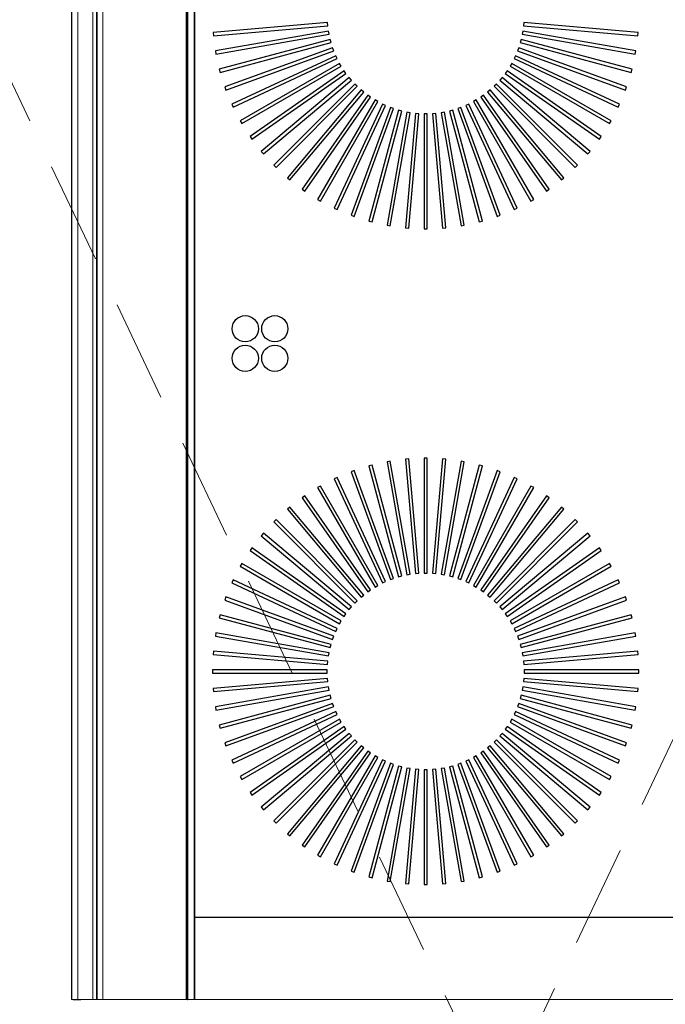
# Model space of a CAD drawing. Header units: millimetres. Extents: x 31882 to 271790, y -35693 to 24917.
# Tile 347 of 524: x 133635 to 134030, y 18116 to 18720. Entities that reach past the tile are written whole.
import ezdxf

# ---------------------------------------------------------------- set-up
doc = ezdxf.new("R2010")
doc.units = ezdxf.units.MM
doc.header["$MEASUREMENT"] = 0
doc.linetypes.add('( Dashed )', pattern=[0.75, 0.5, -0.25])
doc.layers.add('CKD-Equipement', color=1, linetype='Continuous', lineweight=13)
doc.layers.add('CKD-HOOD', color=1, linetype='( Dashed )', lineweight=15)
for name, color, linetype in [('IQ_200_3D', 1, 'Continuous'), ('IQ_204_2D', 7, 'Continuous'), ('IQ_204_3D', 7, 'Continuous'), ('IQ_WHITE_3D', 7, 'Continuous')]:
    doc.layers.add(name, color=color, linetype=linetype)

msp = doc.modelspace()

# ---------------------------------------------------------------- linework, layer by layer
at = {"layer": 'CKD-Equipement', "ltscale": 0.25}
for p in [(133666.24, 18923.15), (133741.66, 18118.71)]:
    msp.add_line(p, (133666.24, 18118.71), dxfattribs=at)
for points, invisible_edges in [([(133667.23, 18923.15, 896.93), (133666.49, 18923.15, 889.37), (133666.49, 18118.71, 889.37), (133667.23, 18118.71, 896.93)], 8), ([(133679.31, 18923.15, 905), (133672.05, 18923.15, 902.79), (133672.05, 18118.71, 902.79), (133679.31, 18118.71, 905)], 2), ([(133681.65, 18923.15, 694.94), (133681.62, 18923.15, 694.56), (133681.62, 18118.71, 694.56), (133681.65, 18118.71, 694.94)], 8), ([(133681.62, 18923.15, 661.54), (133681.93, 18923.15, 660.11), (133681.93, 18118.71, 660.11), (133681.62, 18118.71, 661.54)], 2), ([(133681.71, 18923.15, 695.32), (133681.65, 18923.15, 694.94), (133681.65, 18118.71, 694.94), (133681.71, 18118.71, 695.32)], 10), ([(133681.81, 18923.15, 695.69), (133681.71, 18923.15, 695.32), (133681.71, 18118.71, 695.32), (133681.81, 18118.71, 695.69)], 10), ([(133681.95, 18923.15, 696.05), (133681.81, 18923.15, 695.69), (133681.81, 18118.71, 695.69), (133681.95, 18118.71, 696.05)], 2), ([(133681.93, 18923.15, 660.11), (133682.79, 18923.15, 658.92), (133682.79, 18118.71, 658.92), (133681.93, 18118.71, 660.11)], 10), ([(133682.79, 18923.15, 658.92), (133684.06, 18923.15, 658.19), (133684.06, 18118.71, 658.19), (133682.79, 18118.71, 658.92)], 10), ([(133684.06, 18923.15, 658.19), (133685.51, 18923.15, 658.04), (133685.51, 18118.71, 658.04), (133684.06, 18118.71, 658.19)], 8), ([(133741.66, 18118.71, 905), (133741.66, 18168.99, 905), (134313.82, 18168.99, 905), (134319.35, 18118.71, 905)], 4)]:
    msp.add_3dface(points, dxfattribs=dict(at, invisible_edges=invisible_edges))
for points in [[(133666.49, 18923.15, 889.37), (133670.07, 18923.15, 882.68), (133670.07, 18118.71, 882.68), (133666.49, 18118.71, 889.37)], [(133670.07, 18923.15, 882.68), (133736.81, 18923.15, 817.6), (133736.81, 18118.71, 817.6), (133670.07, 18118.71, 882.68)], [(133741.66, 18923.15, 905), (133679.31, 18923.15, 905), (133679.31, 18118.71, 905), (133741.66, 18118.71, 905)], [(133681.62, 18923.15, 694.56), (133681.62, 18923.15, 661.54), (133681.62, 18118.71, 661.54), (133681.62, 18118.71, 694.56)], [(133737.31, 18923.15, 814.76), (133681.95, 18923.15, 696.05), (133681.95, 18118.71, 696.05), (133737.31, 18118.71, 814.76)], [(133685.51, 18923.15, 658.04), (133741.66, 18923.15, 664.21), (133741.66, 18118.71, 664.21), (133685.51, 18118.71, 658.04)]]:
    msp.add_3dface(points, dxfattribs=at)
at = {"layer": 'CKD-HOOD', "color": 1, "linetype": '( Dashed )', "ltscale": 125}
msp.add_lwpolyline([(133452.99, 19052.65), (133452.99, 17052.65), (134402.99, 17052.65), (134402.99, 19052.65), (133452.99, 19052.65), (134402.99, 17052.65), (133452.99, 17052.65), (134402.99, 19052.65)], dxfattribs=at)
at = {"layer": 'IQ_200_3D'}
for points, invisible_edges in [([(133672.05, 18923.15, 902.79), (133667.23, 18923.15, 896.93), (133667.23, 18118.71, 896.93), (133672.05, 18118.71, 902.79)], 10), ([(133736.81, 18923.15, 817.6), (133737.27, 18923.15, 816.98), (133737.27, 18118.71, 816.98), (133736.81, 18118.71, 817.6)], 2), ([(133737.27, 18923.15, 816.98), (133737.52, 18923.15, 816.26), (133737.52, 18118.71, 816.26), (133737.27, 18118.71, 816.98)], 10), ([(133737.53, 18923.15, 815.49), (133737.31, 18923.15, 814.76), (133737.31, 18118.71, 814.76), (133737.53, 18118.71, 815.49)], 8), ([(133737.52, 18923.15, 816.26), (133737.53, 18923.15, 815.49), (133737.53, 18118.71, 815.49), (133737.52, 18118.71, 816.26)], 10)]:
    msp.add_3dface(points, dxfattribs=dict(at, invisible_edges=invisible_edges))
msp.add_3dface([(133741.66, 18923.15, 664.21), (133741.66, 18923.15, 905), (133741.66, 18118.71, 905), (133741.66, 18118.71, 664.21)], dxfattribs=at)
at = {"layer": 'IQ_204_2D'}
for points in [[(134313.82, 18872.88), (134313.82, 18168.99), (133741.66, 18168.99), (133741.66, 18872.88)], [(133753.13, 18711.65), (133753.3, 18709.65), (133823.42, 18715.78), (133823.25, 18717.79)], [(134013.58, 18709.65), (134013.75, 18711.65), (133943.63, 18717.79), (133943.45, 18715.78)], [(133754.53, 18700.33), (133754.88, 18698.35), (133824.2, 18710.58), (133823.85, 18712.56)], [(133756.91, 18689.18), (133757.43, 18687.24), (133825.42, 18705.46), (133824.9, 18707.4)], [(134009.45, 18687.24), (134009.97, 18689.18), (133941.98, 18707.4), (133941.46, 18705.46)], [(134012, 18698.35), (134012.35, 18700.33), (133943.03, 18712.56), (133942.68, 18710.58)], [(133760.26, 18678.28), (133760.94, 18676.39), (133827.09, 18700.46), (133826.4, 18702.35)], [(134005.93, 18676.39), (134006.62, 18678.28), (133940.48, 18702.35), (133939.79, 18700.46)], [(133764.54, 18667.71), (133765.39, 18665.89), (133829.18, 18695.63), (133828.33, 18697.46)], [(134001.49, 18665.89), (134002.34, 18667.71), (133938.54, 18697.46), (133937.69, 18695.63)], [(133769.73, 18657.55), (133770.73, 18655.81), (133831.69, 18691.01), (133830.69, 18692.75)], [(133996.14, 18655.81), (133997.15, 18657.55), (133936.19, 18692.75), (133935.19, 18691.01)], [(133775.78, 18647.89), (133776.93, 18646.24), (133834.59, 18686.61), (133833.44, 18688.26)], [(133782.65, 18638.79), (133783.95, 18637.25), (133837.87, 18682.49), (133836.57, 18684.03)], [(133982.93, 18637.25), (133984.22, 18638.79), (133930.3, 18684.03), (133929.01, 18682.49)], [(133989.94, 18646.24), (133991.1, 18647.89), (133933.44, 18688.26), (133932.28, 18686.61)], [(133790.29, 18630.32), (133791.72, 18628.9), (133841.49, 18678.67), (133840.07, 18680.09)], [(133975.16, 18628.9), (133976.58, 18630.32), (133926.81, 18680.09), (133925.39, 18678.67)], [(133798.64, 18622.55), (133800.18, 18621.26), (133845.43, 18675.18), (133843.89, 18676.47)], [(133807.64, 18615.54), (133809.28, 18614.39), (133849.66, 18672.05), (133848.01, 18673.2)], [(133957.59, 18614.39), (133959.24, 18615.54), (133918.87, 18673.2), (133917.22, 18672.05)], [(133966.7, 18621.26), (133968.24, 18622.55), (133922.99, 18676.47), (133921.45, 18675.18)], [(133817.21, 18609.34), (133818.95, 18608.33), (133854.14, 18669.29), (133852.4, 18670.3)], [(133827.28, 18603.99), (133829.11, 18603.15), (133858.85, 18666.94), (133857.03, 18667.79)], [(133837.78, 18599.55), (133839.67, 18598.86), (133863.75, 18665.01), (133861.86, 18665.69)], [(133927.2, 18598.86), (133929.09, 18599.55), (133905.02, 18665.69), (133903.13, 18665.01)], [(133937.77, 18603.15), (133939.6, 18603.99), (133909.85, 18667.79), (133908.03, 18666.94)], [(133947.93, 18608.33), (133949.67, 18609.34), (133914.48, 18670.3), (133912.73, 18669.29)], [(133848.63, 18596.04), (133850.58, 18595.52), (133868.8, 18663.51), (133866.85, 18664.03)], [(133859.75, 18593.48), (133861.73, 18593.13), (133873.95, 18662.45), (133871.97, 18662.8)], [(133871.04, 18591.91), (133873.05, 18591.73), (133879.18, 18661.85), (133877.18, 18662.03)], [(133882.43, 18591.32), (133884.44, 18591.32), (133884.44, 18661.71), (133882.43, 18661.71)], [(133893.83, 18591.73), (133895.83, 18591.91), (133889.7, 18662.03), (133887.7, 18661.85)], [(133905.15, 18593.13), (133907.13, 18593.48), (133894.91, 18662.8), (133892.93, 18662.45)], [(133916.3, 18595.52), (133918.24, 18596.04), (133900.03, 18664.03), (133898.08, 18663.51)], [(133861.73, 18448.73), (133859.75, 18448.38), (133871.97, 18379.07), (133873.95, 18379.41)], [(133873.05, 18450.14), (133871.04, 18449.96), (133877.18, 18379.84), (133879.18, 18380.01)], [(133884.44, 18450.55), (133882.43, 18450.55), (133882.43, 18380.16), (133884.44, 18380.16)], [(133895.83, 18449.96), (133893.83, 18450.14), (133887.7, 18380.01), (133889.7, 18379.84)], [(133907.13, 18448.38), (133905.15, 18448.73), (133892.93, 18379.41), (133894.91, 18379.07)], [(133839.67, 18443.01), (133837.78, 18442.32), (133861.86, 18376.17), (133863.75, 18376.86)], [(133850.58, 18446.35), (133848.63, 18445.83), (133866.85, 18377.84), (133868.8, 18378.36)], [(133918.24, 18445.83), (133916.3, 18446.35), (133898.08, 18378.36), (133900.03, 18377.84)], [(133929.09, 18442.32), (133927.2, 18443.01), (133903.13, 18376.86), (133905.02, 18376.17)], [(133829.11, 18438.72), (133827.28, 18437.87), (133857.03, 18374.08), (133858.85, 18374.93)], [(133939.6, 18437.87), (133937.77, 18438.72), (133908.03, 18374.93), (133909.85, 18374.08)], [(133818.95, 18433.53), (133817.21, 18432.53), (133852.4, 18371.57), (133854.14, 18372.58)], [(133949.67, 18432.53), (133947.93, 18433.53), (133912.73, 18372.58), (133914.48, 18371.57)], [(133809.28, 18427.48), (133807.64, 18426.33), (133848.01, 18368.67), (133849.66, 18369.82)], [(133959.24, 18426.33), (133957.59, 18427.48), (133917.22, 18369.82), (133918.87, 18368.67)], [(133800.18, 18420.61), (133798.64, 18419.32), (133843.89, 18365.39), (133845.43, 18366.69)], [(133968.24, 18419.32), (133966.7, 18420.61), (133921.45, 18366.69), (133922.99, 18365.39)], [(133791.72, 18412.97), (133790.29, 18411.55), (133840.07, 18361.77), (133841.49, 18363.2)], [(133976.58, 18411.55), (133975.16, 18412.97), (133925.39, 18363.2), (133926.81, 18361.77)], [(133783.95, 18404.62), (133782.65, 18403.08), (133836.57, 18357.83), (133837.87, 18359.38)], [(133984.22, 18403.08), (133982.93, 18404.62), (133929.01, 18359.38), (133930.3, 18357.83)], [(133776.93, 18395.63), (133775.78, 18393.98), (133833.44, 18353.61), (133834.59, 18355.25)], [(133991.1, 18393.98), (133989.94, 18395.63), (133932.28, 18355.25), (133933.44, 18353.61)], [(133770.73, 18386.06), (133769.73, 18384.31), (133830.69, 18349.12), (133831.69, 18350.86)], [(133997.15, 18384.31), (133996.14, 18386.06), (133935.19, 18350.86), (133936.19, 18349.12)], [(133765.39, 18375.98), (133764.54, 18374.16), (133828.33, 18344.41), (133829.18, 18346.23)], [(134002.34, 18374.16), (134001.49, 18375.98), (133937.69, 18346.23), (133938.54, 18344.41)], [(133760.94, 18365.48), (133760.26, 18363.59), (133826.4, 18339.51), (133827.09, 18341.4)], [(134006.62, 18363.59), (134005.93, 18365.48), (133939.79, 18341.4), (133940.48, 18339.51)], [(133757.43, 18354.63), (133756.91, 18352.69), (133824.9, 18334.47), (133825.42, 18336.41)], [(134009.97, 18352.69), (134009.45, 18354.63), (133941.46, 18336.41), (133941.98, 18334.47)], [(133754.88, 18343.51), (133754.53, 18341.53), (133823.85, 18329.31), (133824.2, 18331.29)], [(134012.35, 18341.53), (134012, 18343.51), (133942.68, 18331.29), (133943.03, 18329.31)], [(133753.3, 18332.22), (133753.13, 18330.21), (133823.25, 18324.08), (133823.42, 18326.08)], [(134013.75, 18330.21), (134013.58, 18332.22), (133943.45, 18326.08), (133943.63, 18324.08)], [(133752.72, 18320.83), (133752.72, 18318.82), (133823.11, 18318.82), (133823.11, 18320.83)], [(133753.13, 18309.43), (133753.3, 18307.43), (133823.42, 18313.56), (133823.25, 18315.57)], [(134013.58, 18307.43), (134013.75, 18309.43), (133943.63, 18315.57), (133943.45, 18313.56)], [(134014.16, 18318.82), (134014.16, 18320.83), (133943.77, 18320.83), (133943.77, 18318.82)], [(133754.53, 18298.11), (133754.88, 18296.13), (133824.2, 18308.36), (133823.85, 18310.34)], [(134012, 18296.13), (134012.35, 18298.11), (133943.03, 18310.34), (133942.68, 18308.36)], [(133756.91, 18286.96), (133757.43, 18285.02), (133825.42, 18303.24), (133824.9, 18305.18)], [(134009.45, 18285.02), (134009.97, 18286.96), (133941.98, 18305.18), (133941.46, 18303.24)], [(133760.26, 18276.06), (133760.94, 18274.17), (133827.09, 18298.24), (133826.4, 18300.13)], [(134005.93, 18274.17), (134006.62, 18276.06), (133940.48, 18300.13), (133939.79, 18298.24)], [(133764.54, 18265.49), (133765.39, 18263.67), (133829.18, 18293.41), (133828.33, 18295.24)], [(134001.49, 18263.67), (134002.34, 18265.49), (133938.54, 18295.24), (133937.69, 18293.41)], [(133769.73, 18255.33), (133770.73, 18253.59), (133831.69, 18288.79), (133830.69, 18290.53)], [(133775.78, 18245.67), (133776.93, 18244.02), (133834.59, 18284.39), (133833.44, 18286.04)], [(133989.94, 18244.02), (133991.1, 18245.67), (133933.44, 18286.04), (133932.28, 18284.39)], [(133996.14, 18253.59), (133997.15, 18255.33), (133936.19, 18290.53), (133935.19, 18288.79)], [(133782.65, 18236.57), (133783.95, 18235.03), (133837.87, 18280.27), (133836.57, 18281.81)], [(133982.93, 18235.03), (133984.22, 18236.57), (133930.3, 18281.81), (133929.01, 18280.27)], [(133790.29, 18228.1), (133791.72, 18226.68), (133841.49, 18276.45), (133840.07, 18277.87)], [(133798.64, 18220.33), (133800.18, 18219.04), (133845.43, 18272.96), (133843.89, 18274.25)], [(133966.7, 18219.04), (133968.24, 18220.33), (133922.99, 18274.25), (133921.45, 18272.96)], [(133975.16, 18226.68), (133976.58, 18228.1), (133926.81, 18277.87), (133925.39, 18276.45)], [(133807.64, 18213.32), (133809.28, 18212.17), (133849.66, 18269.82), (133848.01, 18270.98)], [(133817.21, 18207.12), (133818.95, 18206.11), (133854.14, 18267.07), (133852.4, 18268.08)], [(133947.93, 18206.11), (133949.67, 18207.12), (133914.48, 18268.08), (133912.73, 18267.07)], [(133957.59, 18212.17), (133959.24, 18213.32), (133918.87, 18270.98), (133917.22, 18269.82)], [(133827.28, 18201.77), (133829.11, 18200.92), (133858.85, 18264.72), (133857.03, 18265.57)], [(133837.78, 18197.33), (133839.67, 18196.64), (133863.75, 18262.78), (133861.86, 18263.47)], [(133848.63, 18193.82), (133850.58, 18193.3), (133868.8, 18261.29), (133866.85, 18261.81)], [(133859.75, 18191.26), (133861.73, 18190.91), (133873.95, 18260.23), (133871.97, 18260.58)], [(133905.15, 18190.91), (133907.13, 18191.26), (133894.91, 18260.58), (133892.93, 18260.23)], [(133916.3, 18193.3), (133918.24, 18193.82), (133900.03, 18261.81), (133898.08, 18261.29)], [(133927.2, 18196.64), (133929.09, 18197.33), (133905.02, 18263.47), (133903.13, 18262.78)], [(133937.77, 18200.92), (133939.6, 18201.77), (133909.85, 18265.57), (133908.03, 18264.72)], [(133871.04, 18189.69), (133873.05, 18189.51), (133879.18, 18259.63), (133877.18, 18259.81)], [(133882.43, 18189.1), (133884.44, 18189.1), (133884.44, 18259.49), (133882.43, 18259.49)], [(133893.83, 18189.51), (133895.83, 18189.69), (133889.7, 18259.81), (133887.7, 18259.63)]]:
    msp.add_lwpolyline(points, close=True, dxfattribs=at)
for centre in [(133772.83, 18529.98), (133790.93, 18529.98), (133772.83, 18511.88), (133790.93, 18511.88)]:
    msp.add_circle(centre, 8.04, dxfattribs=at)
at = {"layer": 'IQ_204_3D'}
msp.add_3dface([(134313.82, 18872.88, 905), (134313.82, 18168.99, 905), (133741.66, 18168.99, 905), (133741.66, 18872.88, 905)], dxfattribs=at)
at = {"layer": 'IQ_WHITE_3D', "elevation": 905.3}
for points in [[(133753.13, 18711.65), (133753.3, 18709.65), (133823.42, 18715.78), (133823.25, 18717.79)], [(134013.58, 18709.65), (134013.75, 18711.65), (133943.63, 18717.79), (133943.45, 18715.78)], [(133754.53, 18700.33), (133754.88, 18698.35), (133824.2, 18710.58), (133823.85, 18712.56)], [(133756.91, 18689.18), (133757.43, 18687.24), (133825.42, 18705.46), (133824.9, 18707.4)], [(134009.45, 18687.24), (134009.97, 18689.18), (133941.98, 18707.4), (133941.46, 18705.46)], [(134012, 18698.35), (134012.35, 18700.33), (133943.03, 18712.56), (133942.68, 18710.58)], [(133760.26, 18678.28), (133760.94, 18676.39), (133827.09, 18700.46), (133826.4, 18702.35)], [(134005.93, 18676.39), (134006.62, 18678.28), (133940.48, 18702.35), (133939.79, 18700.46)], [(133764.54, 18667.71), (133765.39, 18665.89), (133829.18, 18695.63), (133828.33, 18697.46)], [(134001.49, 18665.89), (134002.34, 18667.71), (133938.54, 18697.46), (133937.69, 18695.63)], [(133769.73, 18657.55), (133770.73, 18655.81), (133831.69, 18691.01), (133830.69, 18692.75)], [(133996.14, 18655.81), (133997.15, 18657.55), (133936.19, 18692.75), (133935.19, 18691.01)], [(133775.78, 18647.89), (133776.93, 18646.24), (133834.59, 18686.61), (133833.44, 18688.26)], [(133782.65, 18638.79), (133783.95, 18637.25), (133837.87, 18682.49), (133836.57, 18684.03)], [(133982.93, 18637.25), (133984.22, 18638.79), (133930.3, 18684.03), (133929.01, 18682.49)], [(133989.94, 18646.24), (133991.1, 18647.89), (133933.44, 18688.26), (133932.28, 18686.61)], [(133790.29, 18630.32), (133791.72, 18628.9), (133841.49, 18678.67), (133840.07, 18680.09)], [(133975.16, 18628.9), (133976.58, 18630.32), (133926.81, 18680.09), (133925.39, 18678.67)], [(133798.64, 18622.55), (133800.18, 18621.26), (133845.43, 18675.18), (133843.89, 18676.47)], [(133807.64, 18615.54), (133809.28, 18614.39), (133849.66, 18672.05), (133848.01, 18673.2)], [(133957.59, 18614.39), (133959.24, 18615.54), (133918.87, 18673.2), (133917.22, 18672.05)], [(133966.7, 18621.26), (133968.24, 18622.55), (133922.99, 18676.47), (133921.45, 18675.18)], [(133817.21, 18609.34), (133818.95, 18608.33), (133854.14, 18669.29), (133852.4, 18670.3)], [(133827.28, 18603.99), (133829.11, 18603.15), (133858.85, 18666.94), (133857.03, 18667.79)], [(133837.78, 18599.55), (133839.67, 18598.86), (133863.75, 18665.01), (133861.86, 18665.69)], [(133927.2, 18598.86), (133929.09, 18599.55), (133905.02, 18665.69), (133903.13, 18665.01)], [(133937.77, 18603.15), (133939.6, 18603.99), (133909.85, 18667.79), (133908.03, 18666.94)], [(133947.93, 18608.33), (133949.67, 18609.34), (133914.48, 18670.3), (133912.73, 18669.29)], [(133848.63, 18596.04), (133850.58, 18595.52), (133868.8, 18663.51), (133866.85, 18664.03)], [(133859.75, 18593.48), (133861.73, 18593.13), (133873.95, 18662.45), (133871.97, 18662.8)], [(133871.04, 18591.91), (133873.05, 18591.73), (133879.18, 18661.85), (133877.18, 18662.03)], [(133882.43, 18591.32), (133884.44, 18591.32), (133884.44, 18661.71), (133882.43, 18661.71)], [(133893.83, 18591.73), (133895.83, 18591.91), (133889.7, 18662.03), (133887.7, 18661.85)], [(133905.15, 18593.13), (133907.13, 18593.48), (133894.91, 18662.8), (133892.93, 18662.45)], [(133916.3, 18595.52), (133918.24, 18596.04), (133900.03, 18664.03), (133898.08, 18663.51)], [(133861.73, 18448.73), (133859.75, 18448.38), (133871.97, 18379.07), (133873.95, 18379.41)], [(133873.05, 18450.14), (133871.04, 18449.96), (133877.18, 18379.84), (133879.18, 18380.01)], [(133884.44, 18450.55), (133882.43, 18450.55), (133882.43, 18380.16), (133884.44, 18380.16)], [(133895.83, 18449.96), (133893.83, 18450.14), (133887.7, 18380.01), (133889.7, 18379.84)], [(133907.13, 18448.38), (133905.15, 18448.73), (133892.93, 18379.41), (133894.91, 18379.07)], [(133839.67, 18443.01), (133837.78, 18442.32), (133861.86, 18376.17), (133863.75, 18376.86)], [(133850.58, 18446.35), (133848.63, 18445.83), (133866.85, 18377.84), (133868.8, 18378.36)], [(133918.24, 18445.83), (133916.3, 18446.35), (133898.08, 18378.36), (133900.03, 18377.84)], [(133929.09, 18442.32), (133927.2, 18443.01), (133903.13, 18376.86), (133905.02, 18376.17)], [(133829.11, 18438.72), (133827.28, 18437.87), (133857.03, 18374.08), (133858.85, 18374.93)], [(133939.6, 18437.87), (133937.77, 18438.72), (133908.03, 18374.93), (133909.85, 18374.08)], [(133818.95, 18433.53), (133817.21, 18432.53), (133852.4, 18371.57), (133854.14, 18372.58)], [(133949.67, 18432.53), (133947.93, 18433.53), (133912.73, 18372.58), (133914.48, 18371.57)], [(133809.28, 18427.48), (133807.64, 18426.33), (133848.01, 18368.67), (133849.66, 18369.82)], [(133959.24, 18426.33), (133957.59, 18427.48), (133917.22, 18369.82), (133918.87, 18368.67)], [(133800.18, 18420.61), (133798.64, 18419.32), (133843.89, 18365.39), (133845.43, 18366.69)], [(133968.24, 18419.32), (133966.7, 18420.61), (133921.45, 18366.69), (133922.99, 18365.39)], [(133791.72, 18412.97), (133790.29, 18411.55), (133840.07, 18361.77), (133841.49, 18363.2)], [(133976.58, 18411.55), (133975.16, 18412.97), (133925.39, 18363.2), (133926.81, 18361.77)], [(133783.95, 18404.62), (133782.65, 18403.08), (133836.57, 18357.83), (133837.87, 18359.38)], [(133984.22, 18403.08), (133982.93, 18404.62), (133929.01, 18359.38), (133930.3, 18357.83)], [(133776.93, 18395.63), (133775.78, 18393.98), (133833.44, 18353.61), (133834.59, 18355.25)], [(133991.1, 18393.98), (133989.94, 18395.63), (133932.28, 18355.25), (133933.44, 18353.61)], [(133770.73, 18386.06), (133769.73, 18384.31), (133830.69, 18349.12), (133831.69, 18350.86)], [(133997.15, 18384.31), (133996.14, 18386.06), (133935.19, 18350.86), (133936.19, 18349.12)], [(133765.39, 18375.98), (133764.54, 18374.16), (133828.33, 18344.41), (133829.18, 18346.23)], [(134002.34, 18374.16), (134001.49, 18375.98), (133937.69, 18346.23), (133938.54, 18344.41)], [(133760.94, 18365.48), (133760.26, 18363.59), (133826.4, 18339.51), (133827.09, 18341.4)], [(134006.62, 18363.59), (134005.93, 18365.48), (133939.79, 18341.4), (133940.48, 18339.51)], [(133757.43, 18354.63), (133756.91, 18352.69), (133824.9, 18334.47), (133825.42, 18336.41)], [(134009.97, 18352.69), (134009.45, 18354.63), (133941.46, 18336.41), (133941.98, 18334.47)], [(133754.88, 18343.51), (133754.53, 18341.53), (133823.85, 18329.31), (133824.2, 18331.29)], [(134012.35, 18341.53), (134012, 18343.51), (133942.68, 18331.29), (133943.03, 18329.31)], [(133753.3, 18332.22), (133753.13, 18330.21), (133823.25, 18324.08), (133823.42, 18326.08)], [(134013.75, 18330.21), (134013.58, 18332.22), (133943.45, 18326.08), (133943.63, 18324.08)], [(133752.72, 18320.83), (133752.72, 18318.82), (133823.11, 18318.82), (133823.11, 18320.83)], [(133753.13, 18309.43), (133753.3, 18307.43), (133823.42, 18313.56), (133823.25, 18315.57)], [(134013.58, 18307.43), (134013.75, 18309.43), (133943.63, 18315.57), (133943.45, 18313.56)], [(134014.16, 18318.82), (134014.16, 18320.83), (133943.77, 18320.83), (133943.77, 18318.82)], [(133754.53, 18298.11), (133754.88, 18296.13), (133824.2, 18308.36), (133823.85, 18310.34)], [(134012, 18296.13), (134012.35, 18298.11), (133943.03, 18310.34), (133942.68, 18308.36)], [(133756.91, 18286.96), (133757.43, 18285.02), (133825.42, 18303.24), (133824.9, 18305.18)], [(134009.45, 18285.02), (134009.97, 18286.96), (133941.98, 18305.18), (133941.46, 18303.24)], [(133760.26, 18276.06), (133760.94, 18274.17), (133827.09, 18298.24), (133826.4, 18300.13)], [(134005.93, 18274.17), (134006.62, 18276.06), (133940.48, 18300.13), (133939.79, 18298.24)], [(133764.54, 18265.49), (133765.39, 18263.67), (133829.18, 18293.41), (133828.33, 18295.24)], [(134001.49, 18263.67), (134002.34, 18265.49), (133938.54, 18295.24), (133937.69, 18293.41)], [(133769.73, 18255.33), (133770.73, 18253.59), (133831.69, 18288.79), (133830.69, 18290.53)], [(133775.78, 18245.67), (133776.93, 18244.02), (133834.59, 18284.39), (133833.44, 18286.04)], [(133989.94, 18244.02), (133991.1, 18245.67), (133933.44, 18286.04), (133932.28, 18284.39)], [(133996.14, 18253.59), (133997.15, 18255.33), (133936.19, 18290.53), (133935.19, 18288.79)], [(133782.65, 18236.57), (133783.95, 18235.03), (133837.87, 18280.27), (133836.57, 18281.81)], [(133982.93, 18235.03), (133984.22, 18236.57), (133930.3, 18281.81), (133929.01, 18280.27)], [(133790.29, 18228.1), (133791.72, 18226.68), (133841.49, 18276.45), (133840.07, 18277.87)], [(133798.64, 18220.33), (133800.18, 18219.04), (133845.43, 18272.96), (133843.89, 18274.25)], [(133966.7, 18219.04), (133968.24, 18220.33), (133922.99, 18274.25), (133921.45, 18272.96)], [(133975.16, 18226.68), (133976.58, 18228.1), (133926.81, 18277.87), (133925.39, 18276.45)], [(133807.64, 18213.32), (133809.28, 18212.17), (133849.66, 18269.82), (133848.01, 18270.98)], [(133817.21, 18207.12), (133818.95, 18206.11), (133854.14, 18267.07), (133852.4, 18268.08)], [(133947.93, 18206.11), (133949.67, 18207.12), (133914.48, 18268.08), (133912.73, 18267.07)], [(133957.59, 18212.17), (133959.24, 18213.32), (133918.87, 18270.98), (133917.22, 18269.82)], [(133827.28, 18201.77), (133829.11, 18200.92), (133858.85, 18264.72), (133857.03, 18265.57)], [(133837.78, 18197.33), (133839.67, 18196.64), (133863.75, 18262.78), (133861.86, 18263.47)], [(133848.63, 18193.82), (133850.58, 18193.3), (133868.8, 18261.29), (133866.85, 18261.81)], [(133859.75, 18191.26), (133861.73, 18190.91), (133873.95, 18260.23), (133871.97, 18260.58)], [(133905.15, 18190.91), (133907.13, 18191.26), (133894.91, 18260.58), (133892.93, 18260.23)], [(133916.3, 18193.3), (133918.24, 18193.82), (133900.03, 18261.81), (133898.08, 18261.29)], [(133927.2, 18196.64), (133929.09, 18197.33), (133905.02, 18263.47), (133903.13, 18262.78)], [(133937.77, 18200.92), (133939.6, 18201.77), (133909.85, 18265.57), (133908.03, 18264.72)], [(133871.04, 18189.69), (133873.05, 18189.51), (133879.18, 18259.63), (133877.18, 18259.81)], [(133882.43, 18189.1), (133884.44, 18189.1), (133884.44, 18259.49), (133882.43, 18259.49)], [(133893.83, 18189.51), (133895.83, 18189.69), (133889.7, 18259.81), (133887.7, 18259.63)]]:
    msp.add_lwpolyline(points, close=True, dxfattribs=at)
at = {"layer": 'IQ_WHITE_3D'}
for centre in [(133772.83, 18529.98, 905.3), (133790.93, 18529.98, 905.3), (133772.83, 18511.88, 905.3), (133790.93, 18511.88, 905.3)]:
    msp.add_circle(centre, 8.04, dxfattribs=at)

doc.saveas('drawing.dxf')
